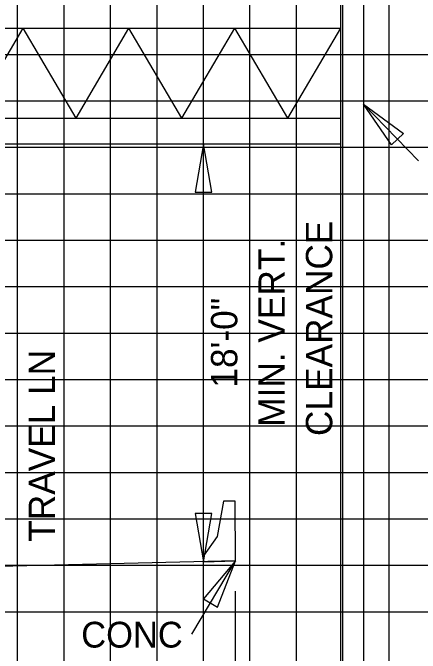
# Model space of a CAD drawing. Extents: x 1797809 to 2198143, y 249608 to 1237864.
# Drawn here: x 2196762.06 to 2196779.6, y 1237185.33 to 1237212.91 of the extents above; entities that cross this region are included whole.
import ezdxf

# ---------------------------------------------------------------- set-up
doc = ezdxf.new("R2010")
doc.units = 0
for name, color, linetype in [('3', 7, 'Continuous'), ('Default', 7, 'Continuous'), ('DESIGN - TRAFFIC CONTROL PERMANENT - Signs', 7, 'Continuous'), ('GSDIMS', 7, 'Continuous'), ('GSSHT', 7, 'Continuous'), ('Level 55', 7, 'Continuous')]:
    doc.layers.add(name, color=color, linetype=linetype)

msp = doc.modelspace()

# ---------------------------------------------------------------- linework, layer by layer
at = {"layer": '3'}
for p, q in [((2196776.162, 1237214.896), (2196776.162, 1237176.464)), ((2196777.162, 1237214.896), (2196777.162, 1237176.464)), ((2196779.531, 1237206.539), (2196777.161, 1237208.982)), ((2196770.271, 1237189.272), (2196770.271, 1237207.272)), ((2196769.776, 1237186.153), (2196771.646, 1237189.304)), ((2196771.646, 1237176.905), (2196771.646, 1237188.005))]:
    msp.add_line(p, q, dxfattribs=at)
at = {"layer": 'Default'}
msp.add_lwpolyline([(2196771.646, 1237189.304), (2196771.636, 1237191.884), (2196771.136, 1237191.884), (2196770.854, 1237190.356), (2196770.271, 1237189.523), (2196770.271, 1237189.272)], close=True, dxfattribs=at)
at = {"layer": 'DESIGN - TRAFFIC CONTROL PERMANENT - Signs'}
msp.add_lwpolyline([(2196771.646, 1237189.304), (2196748.271, 1237188.755), (2196716.896, 1237188.019)], dxfattribs=at)
at = {"layer": 'GSDIMS'}
for p, q in [((2196759.228, 1237212.245), (2196776.162, 1237212.245)), ((2196762.491, 1237212.245), (2196760.212, 1237208.382)), ((2196762.491, 1237212.245), (2196764.769, 1237208.382)), ((2196767.048, 1237212.245), (2196764.769, 1237208.382)), ((2196767.048, 1237212.245), (2196769.326, 1237208.382)), ((2196771.605, 1237212.245), (2196769.326, 1237208.382)), ((2196771.605, 1237212.245), (2196773.883, 1237208.382)), ((2196776.162, 1237212.245), (2196773.883, 1237208.382)), ((2196759.349, 1237208.382), (2196776.162, 1237208.382)), ((2196712.388, 1237207.272), (2196776.162, 1237207.272))]:
    msp.add_line(p, q, dxfattribs=at)
for points in [[(2196777.161, 1237208.982), (2196778.884, 1237207.711), (2196778.37, 1237207.232)], [(2196770.271, 1237207.272), (2196769.917, 1237205.189), (2196770.626, 1237205.189)], [(2196770.271, 1237189.272), (2196770.626, 1237191.355), (2196769.917, 1237191.355)], [(2196771.646, 1237189.304), (2196770.266, 1237187.667), (2196770.878, 1237187.321)]]:
    msp.add_lwpolyline(points, close=True, dxfattribs=at)
at = {"layer": 'GSSHT'}
for p, q in [((2196762.271, 1237163.106), (2196762.271, 1237223.106)), ((2196764.271, 1237163.106), (2196764.271, 1237223.106)), ((2196766.271, 1237163.106), (2196766.271, 1237223.106)), ((2196768.271, 1237163.106), (2196768.271, 1237223.106)), ((2196770.271, 1237163.106), (2196770.271, 1237223.106)), ((2196772.271, 1237163.106), (2196772.271, 1237223.106)), ((2196774.271, 1237163.106), (2196774.271, 1237223.106)), ((2196776.271, 1237163.106), (2196776.271, 1237223.106)), ((2196778.271, 1237163.106), (2196778.271, 1237223.106)), ((2196808.271, 1237211.106), (2196678.271, 1237211.106)), ((2196808.271, 1237209.106), (2196678.271, 1237209.106)), ((2196808.271, 1237207.106), (2196678.271, 1237207.106)), ((2196808.271, 1237205.106), (2196678.271, 1237205.106)), ((2196808.271, 1237203.106), (2196678.271, 1237203.106)), ((2196808.271, 1237201.106), (2196678.271, 1237201.106)), ((2196808.271, 1237199.106), (2196678.271, 1237199.106)), ((2196808.271, 1237197.106), (2196678.271, 1237197.106)), ((2196808.271, 1237195.106), (2196678.271, 1237195.106)), ((2196808.271, 1237193.106), (2196678.271, 1237193.106)), ((2196808.271, 1237191.106), (2196678.271, 1237191.106)), ((2196808.271, 1237189.106), (2196678.271, 1237189.106)), ((2196808.271, 1237187.106), (2196678.271, 1237187.106))]:
    msp.add_line(p, q, dxfattribs=at)

# ---------------------------------------------------------------- texts
at = {"layer": 'Level 55'}
for s, height, rotation, p in [('CLEARANCE', 1.1346, 90, (2196775.814, 1237194.686)), ('MIN. VERT.', 1.1346, 90, (2196773.772, 1237195.085)), ('18\'-0"', 1.1346, 90, (2196771.729, 1237196.773)), ('TRAVEL LN', 1.1346, 90, (2196763.882, 1237190.132)), ('CONC', 1.1105, 360, (2196765.008, 1237185.575))]:
    msp.add_text(s, height=height, rotation=rotation, dxfattribs=at).set_placement(p)

doc.saveas('drawing.dxf')
